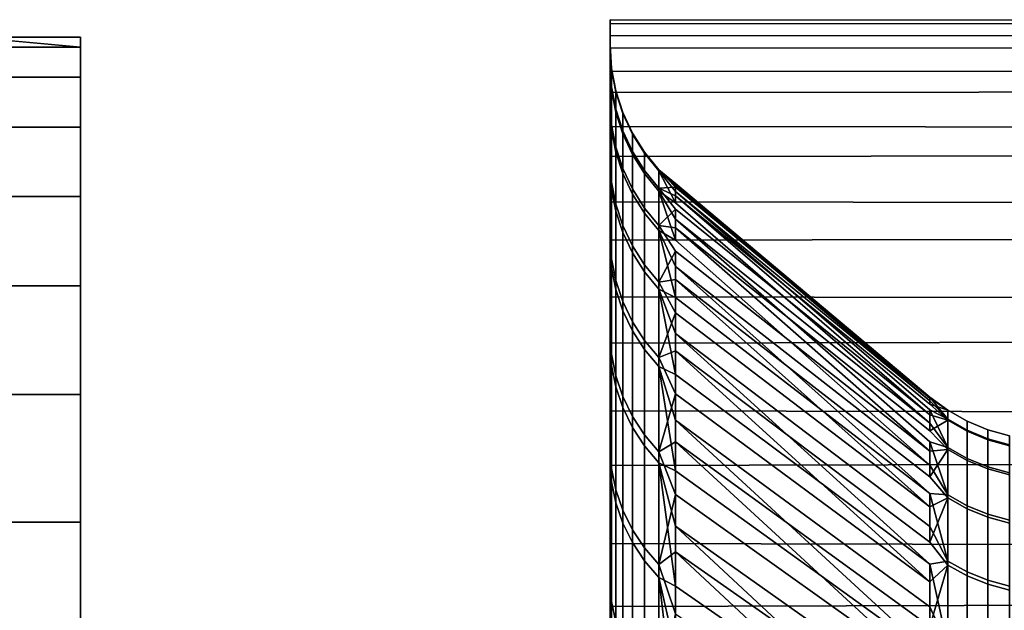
# Model space of a CAD drawing. Header units: metres. Extents: x -23 to 242, y -40 to 23.
# Tile 324 of 450: x 60.33 to 63.03, y 18.43 to 20.05. Entities that reach past the tile are written whole.
import ezdxf

# ---------------------------------------------------------------- set-up
doc = ezdxf.new("R2010")
doc.units = ezdxf.units.M
doc.layers.add('solid_10171013', color=7, linetype='CONTINUOUS')

msp = doc.modelspace()

# ---------------------------------------------------------------- linework, layer by layer
at = {"layer": 'solid_10171013'}
for points in [[(61.950001, 20.047766, 96.200508), (79.153122, 20.045837, 96.091492), (79.1717, 19.997175, 95.04554), (61.950001, 20.004728, 95.153381)], [(61.950001, 20.035994, 97.248535), (79.13623, 20.039833, 97.138451), (79.153122, 20.045837, 96.091492), (61.950001, 20.047766, 96.200508)], [(61.950001, 19.979614, 96.198441), (61.950001, 19.968071, 97.243034), (61.950001, 20.035994, 97.248535), (61.950001, 20.047766, 96.200508)], [(61.950001, 19.936539, 95.154305), (61.950001, 19.979614, 96.198441), (61.950001, 20.047766, 96.200508), (61.950001, 20.004728, 95.153381)], [(61.950001, 19.969458, 98.295349), (79.12117, 19.979191, 98.183571), (79.13623, 20.039833, 97.138451), (61.950001, 20.035994, 97.248535)], [(61.950001, 19.968071, 97.243034), (61.950001, 19.901934, 98.285942), (61.950001, 19.969458, 98.295349), (61.950001, 20.035994, 97.248535)], [(20.735548, 19.971117, 95.425529), (20.714724, 19.996689, 96.136086), (60.200001, 20, 96.5), (60.5, 19.972574, 95.452965)], [(60.200001, 20, 96.5), (60.5, 20, 96.5), (60.5, 19.972574, 95.452965)], [(60.200001, 20, 96.5), (60.200001, 19.972591, 97.546722), (60.5, 19.972574, 97.547035), (60.5, 20, 96.5)], [(60.5, 19.972574, 97.547035), (60.5, 19.972574, 95.452965), (60.5, 20, 96.5)], [(61.950001, 20.004728, 95.153381), (79.1717, 19.997175, 95.04554), (79.191689, 19.893965, 94.003464), (61.950001, 19.906889, 94.108971)], [(61.950001, 19.838905, 94.113838), (61.950001, 19.936539, 95.154305), (61.950001, 20.004728, 95.153381), (61.950001, 19.906889, 94.108971)], [(20.777109, 19.920168, 94.714798), (20.735548, 19.971117, 95.425529), (60.5, 19.972574, 95.452965), (60.5, 19.890432, 94.409653)], [(60.200001, 19.972591, 97.546722), (60.200001, 19.890438, 98.590569), (60.5, 19.890432, 98.590347), (60.5, 19.972574, 97.547035)], [(60.5, 19.890432, 98.590347), (60.5, 19.890432, 94.409653), (60.5, 19.972574, 95.452965)], [(60.5, 19.972574, 97.547035), (60.5, 19.890432, 98.590347), (60.5, 19.972574, 95.452965)], [(61.95388, 19.911572, 97.070129), (61.950001, 19.968071, 97.243034), (61.950001, 19.979614, 96.198441)], [(61.95388, 19.91437, 96.037819), (61.950001, 19.979614, 96.198441), (61.950001, 19.936539, 95.154305)], [(61.95388, 19.911572, 97.070129), (61.950001, 19.979614, 96.198441), (61.95388, 19.91437, 96.037819)], [(61.950001, 19.848352, 99.336441), (79.108086, 19.864094, 99.224014), (79.12117, 19.979191, 98.183571), (61.950001, 19.969458, 98.295349)], [(61.950001, 19.901934, 98.285942), (61.950001, 19.781334, 99.323967), (61.950001, 19.848352, 99.336441), (61.950001, 19.969458, 98.295349)], [(61.95388, 19.855299, 98.100899), (61.950001, 19.901934, 98.285942), (61.950001, 19.968071, 97.243034)], [(61.95388, 19.855299, 98.100899), (61.950001, 19.968071, 97.243034), (61.95388, 19.911572, 97.070129)], [(20.839491, 19.843571, 94.003464), (20.777109, 19.920168, 94.714798), (60.5, 19.890432, 94.409653)], [(61.95388, 19.863686, 95.00676), (61.950001, 19.936539, 95.154305), (61.950001, 19.838905, 94.113838)], [(61.95388, 19.91437, 96.037819), (61.950001, 19.936539, 95.154305), (61.95388, 19.863686, 95.00676)], [(61.950001, 19.906889, 94.108971), (79.191689, 19.893965, 94.003464), (79.212906, 19.736471, 92.968117), (61.950001, 19.754776, 93.071953)], [(61.950001, 19.687088, 93.080276), (61.950001, 19.838905, 94.113838), (61.950001, 19.906889, 94.108971), (61.950001, 19.754776, 93.071953)], [(61.95388, 19.745699, 99.12738), (61.950001, 19.781334, 99.323967), (61.950001, 19.901934, 98.285942)], [(61.95388, 19.745699, 99.12738), (61.950001, 19.901934, 98.285942), (61.95388, 19.855299, 98.100899)], [(61.95388, 19.91437, 96.037819), (61.95388, 19.863686, 95.00676), (61.965477, 19.802589, 95.011353), (61.965477, 19.853119, 96.039246)], [(61.95388, 19.911572, 97.070129), (61.95388, 19.91437, 96.037819), (61.965477, 19.853119, 96.039246), (61.965477, 19.85033, 97.068375)], [(61.95388, 19.855299, 98.100899), (61.95388, 19.911572, 97.070129), (61.965477, 19.85033, 97.068375), (61.965477, 19.79423, 98.095978)], [(20.922743, 19.741087, 93.292274), (20.839491, 19.843571, 94.003464), (60.5, 19.890432, 94.409653), (60.5, 19.753647, 93.370621)], [(60.200001, 19.890438, 98.590569), (60.200001, 19.753767, 99.628693), (60.5, 19.753647, 99.629379), (60.5, 19.890432, 98.590347)], [(60.5, 19.753647, 99.629379), (60.5, 19.753647, 93.370621), (60.5, 19.890432, 94.409653)], [(60.5, 19.890432, 98.590347), (60.5, 19.753647, 99.629379), (60.5, 19.890432, 94.409653)], [(61.950001, 19.672989, 100.369751), (79.097168, 19.694868, 100.256943), (79.108086, 19.864094, 99.224014), (61.950001, 19.848352, 99.336441)], [(61.95388, 19.863686, 95.00676), (61.950001, 19.838905, 94.113838), (61.95388, 19.759653, 93.979706)], [(61.950001, 19.781334, 99.323967), (61.950001, 19.606714, 100.35392), (61.950001, 19.672989, 100.369751), (61.950001, 19.848352, 99.336441)], [(61.95388, 19.759653, 93.979706), (61.950001, 19.838905, 94.113838), (61.950001, 19.687088, 93.080276)], [(61.95388, 19.863686, 95.00676), (61.95388, 19.759653, 93.979706), (61.965477, 19.698877, 93.987457), (61.965477, 19.802589, 95.011353)], [(61.95388, 19.745699, 99.12738), (61.95388, 19.855299, 98.100899), (61.965477, 19.79423, 98.095978), (61.965477, 19.684967, 99.119293)], [(61.965477, 19.853119, 96.039246), (61.965477, 19.802589, 95.011353), (61.984608, 19.74341, 95.0158), (61.984608, 19.793789, 96.040619)], [(61.965477, 19.85033, 97.068375), (61.965477, 19.853119, 96.039246), (61.984608, 19.793789, 96.040619), (61.984608, 19.791006, 97.066673)], [(61.965477, 19.79423, 98.095978), (61.965477, 19.85033, 97.068375), (61.984608, 19.791006, 97.066673), (61.984608, 19.735073, 98.091209)], [(61.965477, 19.802589, 95.011353), (61.965477, 19.698877, 93.987457), (61.984608, 19.640007, 93.994965), (61.984608, 19.74341, 95.0158)], [(61.965477, 19.684967, 99.119293), (61.965477, 19.79423, 98.095978), (61.984608, 19.735073, 98.091209), (61.984608, 19.626139, 99.111465)], [(61.984608, 19.793789, 96.040619), (61.984608, 19.74341, 95.0158), (62.010979, 19.687063, 95.020035), (62.010979, 19.737299, 96.041931)], [(61.984608, 19.791006, 97.066673), (61.984608, 19.793789, 96.040619), (62.010979, 19.737299, 96.041931), (62.010979, 19.734526, 97.065056)], [(61.984608, 19.735073, 98.091209), (61.984608, 19.791006, 97.066673), (62.010979, 19.734526, 97.065056), (62.010979, 19.678751, 98.08667)], [(61.95388, 19.583071, 100.146797), (61.950001, 19.606714, 100.35392), (61.950001, 19.781334, 99.323967)], [(61.95388, 19.583071, 100.146797), (61.950001, 19.781334, 99.323967), (61.95388, 19.745699, 99.12738)], [(61.95388, 19.759653, 93.979706), (61.950001, 19.687088, 93.080276), (61.95388, 19.602552, 92.959419)], [(61.95388, 19.759653, 93.979706), (61.95388, 19.602552, 92.959419), (61.965477, 19.542261, 92.970306), (61.965477, 19.698877, 93.987457)], [(21.027164, 19.612144, 92.58033), (20.922743, 19.741087, 93.292274), (60.5, 19.753647, 93.370621), (60.5, 19.562971, 92.341805)], [(60.200001, 19.753767, 99.628693), (60.200001, 19.562952, 100.658234), (60.5, 19.562971, 100.658195), (60.5, 19.753647, 99.629379)], [(60.5, 19.562971, 100.658195), (60.5, 19.562971, 92.341805), (60.5, 19.753647, 93.370621)], [(60.5, 19.753647, 99.629379), (60.5, 19.562971, 100.658195), (60.5, 19.753647, 93.370621)], [(61.950001, 19.754776, 93.071953), (79.212906, 19.736471, 92.968117), (79.235153, 19.525114, 91.942329), (61.950001, 19.548676, 92.044464)], [(61.950001, 19.481405, 92.055748), (61.950001, 19.687088, 93.080276), (61.950001, 19.754776, 93.071953), (61.950001, 19.548676, 92.044464)], [(61.95388, 19.583071, 100.146797), (61.95388, 19.745699, 99.12738), (61.965477, 19.684967, 99.119293), (61.965477, 19.522839, 100.135582)], [(61.984608, 19.74341, 95.0158), (61.984608, 19.640007, 93.994965), (62.010979, 19.583956, 94.002113), (62.010979, 19.687063, 95.020035)], [(61.984608, 19.626139, 99.111465), (61.984608, 19.735073, 98.091209), (62.010979, 19.678751, 98.08667), (62.010979, 19.570127, 99.104019)], [(62.010979, 19.737299, 96.041931), (62.010979, 19.687063, 95.020035), (62.044178, 19.63443, 95.023994), (62.044178, 19.68453, 96.043159)], [(62.010979, 19.734526, 97.065056), (62.010979, 19.737299, 96.041931), (62.044178, 19.68453, 96.043159), (62.044178, 19.681765, 97.063545)], [(62.010979, 19.678751, 98.08667), (62.010979, 19.734526, 97.065056), (62.044178, 19.681765, 97.063545), (62.044178, 19.626139, 98.082428)], [(61.950001, 19.443739, 101.393211), (79.088493, 19.471987, 101.279564), (79.097168, 19.694868, 100.256943), (61.950001, 19.672989, 100.369751)], [(61.95388, 19.602552, 92.959419), (61.950001, 19.687088, 93.080276), (61.950001, 19.481405, 92.055748)], [(61.965477, 19.698877, 93.987457), (61.965477, 19.542261, 92.970306), (61.984608, 19.483858, 92.980858), (61.984608, 19.640007, 93.994965)], [(61.965477, 19.522839, 100.135582), (61.965477, 19.684967, 99.119293), (61.984608, 19.626139, 99.111465), (61.984608, 19.464495, 100.124718)], [(62.010979, 19.687063, 95.020035), (62.010979, 19.583956, 94.002113), (62.044178, 19.531597, 94.008789), (62.044178, 19.63443, 95.023994)], [(62.010979, 19.570127, 99.104019), (62.010979, 19.678751, 98.08667), (62.044178, 19.626139, 98.082428), (62.044178, 19.517805, 99.097054)], [(62.044178, 19.68453, 96.043159), (62.044178, 19.63443, 95.023994), (62.083687, 19.586325, 95.027611), (62.083687, 19.636303, 96.044273)], [(62.044178, 19.681765, 97.063545), (62.044178, 19.68453, 96.043159), (62.083687, 19.636303, 96.044273), (62.083687, 19.633543, 97.062164)], [(62.044178, 19.626139, 98.082428), (62.044178, 19.681765, 97.063545), (62.083687, 19.633543, 97.062164), (62.083687, 19.578054, 98.078552)], [(61.950001, 19.606714, 100.35392), (61.950001, 19.378431, 101.373695), (61.950001, 19.443739, 101.393211), (61.950001, 19.672989, 100.369751)], [(61.984608, 19.640007, 93.994965), (61.984608, 19.483858, 92.980858), (62.010979, 19.428253, 92.990898), (62.010979, 19.583956, 94.002113)], [(61.984608, 19.464495, 100.124718), (61.984608, 19.626139, 99.111465), (62.010979, 19.570127, 99.104019), (62.010979, 19.408945, 100.114372)], [(62.044178, 19.63443, 95.023994), (62.044178, 19.531597, 94.008789), (62.083687, 19.483746, 94.014893), (62.083687, 19.586325, 95.027611)], [(62.044178, 19.517805, 99.097054), (62.044178, 19.626139, 98.082428), (62.083687, 19.578054, 98.078552), (62.083687, 19.469986, 99.090691)], [(62.083687, 19.636303, 96.044273), (62.128605, 19.588757, 95.870041), (62.825428, 19.010746, 96.138725), (62.128605, 19.598557, 96.386826)], [(62.083687, 19.636303, 96.044273), (62.083687, 19.586325, 95.027611), (62.128605, 19.588757, 95.870041)], [(62.083687, 19.636303, 96.044273), (62.128605, 19.598557, 96.386826), (62.128605, 19.594725, 96.903679)], [(62.083687, 19.633543, 97.062164), (62.083687, 19.636303, 96.044273), (62.128605, 19.594725, 96.903679)], [(62.083687, 19.633543, 97.062164), (62.128605, 19.594725, 96.903679), (62.825428, 19.003126, 97.148224), (62.128605, 19.577265, 97.420258)], [(62.083687, 19.633543, 97.062164), (62.128605, 19.577265, 97.420258), (62.128605, 19.54619, 97.936195)], [(62.083687, 19.578054, 98.078552), (62.083687, 19.633543, 97.062164), (62.128605, 19.54619, 97.936195)], [(21.152876, 19.456318, 91.868401), (21.027164, 19.612144, 92.58033), (60.5, 19.562971, 92.341805)], [(61.95388, 19.367847, 101.156418), (61.950001, 19.378431, 101.373695), (61.950001, 19.606714, 100.35392)], [(61.95388, 19.367847, 101.156418), (61.950001, 19.606714, 100.35392), (61.95388, 19.583071, 100.146797)], [(61.95388, 19.602552, 92.959419), (61.950001, 19.481405, 92.055748), (61.95388, 19.392805, 91.948647)], [(61.95388, 19.602552, 92.959419), (61.95388, 19.392805, 91.948647), (61.965477, 19.333158, 91.962639), (61.965477, 19.542261, 92.970306)], [(62.128605, 19.598557, 96.386826), (62.825428, 19.013638, 96.643524), (62.825428, 19.003126, 97.148224), (62.128605, 19.594725, 96.903679)], [(62.874374, 18.977932, 96.473808), (62.825428, 19.013638, 96.643524), (62.128605, 19.598557, 96.386826), (62.825428, 19.010746, 96.138725)], [(61.95388, 19.367847, 101.156418), (61.95388, 19.583071, 100.146797), (61.965477, 19.522839, 100.135582), (61.965477, 19.308277, 101.142097)], [(62.010979, 19.583956, 94.002113), (62.010979, 19.428253, 92.990898), (62.044178, 19.37631, 93.000282), (62.044178, 19.531597, 94.008789)], [(62.010979, 19.408945, 100.114372), (62.010979, 19.570127, 99.104019), (62.044178, 19.517805, 99.097054), (62.044178, 19.357054, 100.104706)], [(62.083687, 19.586325, 95.027611), (62.128605, 19.565331, 95.353699), (62.128605, 19.588757, 95.870041)], [(62.083687, 19.586325, 95.027611), (62.128605, 19.528299, 94.838158), (62.825428, 18.964777, 95.130241), (62.128605, 19.565331, 95.353699)], [(62.083687, 19.586325, 95.027611), (62.083687, 19.483746, 94.014893), (62.128605, 19.528299, 94.838158)], [(62.083687, 19.578054, 98.078552), (62.128605, 19.54619, 97.936195), (62.825428, 18.941938, 98.155899), (62.128605, 19.50152, 98.451134)], [(62.083687, 19.578054, 98.078552), (62.128605, 19.50152, 98.451134), (62.128605, 19.443287, 98.964714)], [(62.083687, 19.469986, 99.090691), (62.083687, 19.578054, 98.078552), (62.128605, 19.443287, 98.964714)], [(62.128605, 19.565331, 95.353699), (62.825428, 18.994455, 95.634178), (62.825428, 19.010746, 96.138725), (62.128605, 19.588757, 95.870041)], [(62.128605, 19.577265, 97.420258), (62.825428, 18.979221, 97.652473), (62.825428, 18.941938, 98.155899), (62.128605, 19.54619, 97.936195)], [(62.874374, 18.953032, 97.472183), (62.825428, 18.979221, 97.652473), (62.128605, 19.577265, 97.420258), (62.825428, 19.003126, 97.148224)], [(21.300436, 19.272705, 91.155579), (21.152876, 19.456318, 91.868401), (60.5, 19.562971, 92.341805), (60.5, 19.31867, 91.32428)], [(60.200001, 19.562952, 100.658234), (60.200001, 19.318516, 101.676384), (60.5, 19.31867, 101.67572), (60.5, 19.562971, 100.658195)], [(60.5, 19.31867, 101.67572), (60.5, 19.31867, 91.32428), (60.5, 19.562971, 92.341805)], [(60.5, 19.562971, 100.658195), (60.5, 19.31867, 101.67572), (60.5, 19.562971, 92.341805)], [(61.950001, 19.548676, 92.044464), (79.235153, 19.525114, 91.942329), (79.258133, 19.260469, 90.928932), (61.950001, 19.288857, 91.028145)], [(61.950001, 19.222427, 91.043411), (61.950001, 19.481405, 92.055748), (61.950001, 19.548676, 92.044464), (61.950001, 19.288857, 91.028145)], [(61.965477, 19.542261, 92.970306), (61.965477, 19.333158, 91.962639), (61.984608, 19.275381, 91.976204), (61.984608, 19.483858, 92.980858)], [(62.874374, 18.950277, 95.47551), (62.825428, 18.994455, 95.634178), (62.128605, 19.565331, 95.353699), (62.825428, 18.964777, 95.130241)], [(61.965477, 19.308277, 101.142097), (61.965477, 19.522839, 100.135582), (61.984608, 19.464495, 100.124718), (61.984608, 19.250574, 101.128227)], [(62.044178, 19.531597, 94.008789), (62.044178, 19.37631, 93.000282), (62.083687, 19.328838, 93.008858), (62.083687, 19.483746, 94.014893)], [(62.044178, 19.357054, 100.104706), (62.044178, 19.517805, 99.097054), (62.083687, 19.469986, 99.090691), (62.083687, 19.309628, 100.095879)], [(62.083687, 19.483746, 94.014893), (62.128605, 19.477686, 94.323769), (62.128605, 19.528299, 94.838158)], [(62.128605, 19.477686, 94.323769), (62.825428, 18.92173, 94.627266), (62.825428, 18.964777, 95.130241), (62.128605, 19.528299, 94.838158)], [(62.128605, 19.50152, 98.451134), (62.825428, 18.891304, 98.658165), (62.825428, 18.827354, 99.158905), (62.128605, 19.443287, 98.964714)], [(62.874378, 18.875647, 98.467857), (62.825428, 18.891304, 98.658165), (62.128605, 19.50152, 98.451134), (62.825428, 18.941938, 98.155899)], [(61.95388, 19.392805, 91.948647), (61.950001, 19.481405, 92.055748), (61.950001, 19.222427, 91.043411)], [(61.950001, 19.161419, 102.402733), (79.082169, 19.196062, 102.289101), (79.088493, 19.471987, 101.279564), (61.950001, 19.443739, 101.393211)], [(61.984608, 19.483858, 92.980858), (61.984608, 19.275381, 91.976204), (62.010979, 19.220371, 91.989113), (62.010979, 19.428253, 92.990898)], [(61.984608, 19.250574, 101.128227), (61.984608, 19.464495, 100.124718), (62.010979, 19.408945, 100.114372), (62.010979, 19.195635, 101.115013)], [(62.083687, 19.483746, 94.014893), (62.128605, 19.413525, 93.810898), (62.825428, 18.865347, 94.125618), (62.128605, 19.477686, 94.323769)], [(62.083687, 19.483746, 94.014893), (62.083687, 19.328838, 93.008858), (62.128605, 19.413525, 93.810898)], [(62.083687, 19.469986, 99.090691), (62.128605, 19.443287, 98.964714), (62.825428, 18.827354, 99.158905), (62.128605, 19.371531, 99.476578)], [(62.083687, 19.469986, 99.090691), (62.128605, 19.371531, 99.476578), (62.128605, 19.286301, 99.986374)], [(62.083687, 19.309628, 100.095879), (62.083687, 19.469986, 99.090691), (62.128605, 19.286301, 99.986374)], [(62.874371, 18.870146, 94.480042), (62.825428, 18.92173, 94.627266), (62.128605, 19.477686, 94.323769), (62.825428, 18.865347, 94.125618)], [(61.950001, 19.378431, 101.373695), (61.950001, 19.09712, 102.380135), (61.950001, 19.161419, 102.402733), (61.950001, 19.443739, 101.393211)], [(62.010979, 19.428253, 92.990898), (62.010979, 19.220371, 91.989113), (62.044178, 19.168985, 92.001175), (62.044178, 19.37631, 93.000282)], [(62.010979, 19.195635, 101.115013), (62.010979, 19.408945, 100.114372), (62.044178, 19.357054, 100.104706), (62.044178, 19.144314, 101.102676)], [(62.083687, 19.328838, 93.008858), (62.128605, 19.335861, 93.299889), (62.128605, 19.413525, 93.810898)], [(62.128605, 19.335861, 93.299889), (62.825428, 18.795666, 93.625641), (62.825428, 18.865347, 94.125618), (62.128605, 19.413525, 93.810898)], [(61.95388, 19.392805, 91.948647), (61.950001, 19.222427, 91.043411), (61.95388, 19.130976, 90.950089)], [(61.95388, 19.392805, 91.948647), (61.95388, 19.130976, 90.950089), (61.965477, 19.072136, 90.967163), (61.965477, 19.333158, 91.962639)], [(61.95388, 19.100609, 102.153542), (61.950001, 19.09712, 102.380135), (61.950001, 19.378431, 101.373695)], [(61.95388, 19.100609, 102.153542), (61.950001, 19.378431, 101.373695), (61.95388, 19.367847, 101.156418)], [(61.95388, 19.100609, 102.153542), (61.95388, 19.367847, 101.156418), (61.965477, 19.308277, 101.142097), (61.965477, 19.041861, 102.136154)], [(62.044178, 19.37631, 93.000282), (62.044178, 19.168985, 92.001175), (62.083687, 19.122021, 92.012192), (62.083687, 19.328838, 93.008858)], [(62.044178, 19.144314, 101.102676), (62.044178, 19.357054, 100.104706), (62.083687, 19.309628, 100.095879), (62.083687, 19.09741, 101.0914)], [(62.874378, 18.745991, 99.458092), (62.825428, 18.750134, 99.657768), (62.128605, 19.371531, 99.476578), (62.825428, 18.827354, 99.158905)], [(62.128605, 19.286301, 99.986374), (62.128605, 19.371531, 99.476578), (62.825428, 18.750134, 99.657768)], [(61.965477, 19.333158, 91.962639), (61.965477, 19.072136, 90.967163), (61.984608, 19.015137, 90.983696), (61.984608, 19.275381, 91.976204)], [(62.083687, 19.328838, 93.008858), (62.128605, 19.244749, 92.791115), (62.825428, 18.712738, 93.127693), (62.128605, 19.335861, 93.299889)], [(62.083687, 19.328838, 93.008858), (62.083687, 19.122021, 92.012192), (62.128605, 19.244749, 92.791115)], [(62.874371, 18.737759, 93.490173), (62.825428, 18.795666, 93.625641), (62.128605, 19.335861, 93.299889), (62.825428, 18.712738, 93.127693)], [(21.470047, 19.060734, 90.442902), (21.300436, 19.272705, 91.155579), (60.5, 19.31867, 91.32428), (60.5, 19.020929, 90.31913)], [(60.200001, 19.318516, 101.676384), (60.200001, 19.02113, 102.680344), (60.5, 19.020929, 102.68087), (60.5, 19.31867, 101.67572)], [(60.5, 19.020929, 102.68087), (60.5, 19.020929, 90.31913), (60.5, 19.31867, 91.32428)], [(60.5, 19.31867, 101.67572), (60.5, 19.020929, 102.68087), (60.5, 19.31867, 91.32428)], [(61.965477, 19.041861, 102.136154), (61.965477, 19.308277, 101.142097), (61.984608, 19.250574, 101.128227), (61.984608, 18.984953, 102.119308)], [(62.083687, 19.309628, 100.095879), (62.128605, 19.286301, 99.986374), (62.128605, 19.187656, 100.493752)], [(62.083687, 19.309628, 100.095879), (62.128605, 19.187656, 100.493752), (62.128605, 19.075668, 100.998344)], [(62.083687, 19.09741, 101.0914), (62.083687, 19.309628, 100.095879), (62.128605, 19.075668, 100.998344)], [(61.950001, 19.288857, 91.028145), (79.258133, 19.260469, 90.928932), (79.281601, 18.943253, 89.930702), (61.950001, 18.976589, 90.027618)], [(61.950001, 18.910984, 90.046272), (61.950001, 19.222427, 91.043411), (61.950001, 19.288857, 91.028145), (61.950001, 18.976589, 90.027618)], [(61.984608, 19.275381, 91.976204), (61.984608, 19.015137, 90.983696), (62.010979, 18.960871, 90.999435), (62.010979, 19.220371, 91.989113)], [(62.128605, 19.187656, 100.493752), (62.128605, 19.286301, 99.986374), (62.825428, 18.750134, 99.657768), (62.825428, 18.659698, 100.154404)], [(61.984608, 18.984953, 102.119308), (61.984608, 19.250574, 101.128227), (62.010979, 19.195635, 101.115013), (62.010979, 18.930773, 102.103271)], [(62.083687, 19.122021, 92.012192), (62.128605, 19.140251, 92.284912), (62.128605, 19.244749, 92.791115)], [(62.128605, 19.140251, 92.284912), (62.825428, 18.616619, 92.632118), (62.825428, 18.712738, 93.127693), (62.128605, 19.244749, 92.791115)], [(61.95388, 19.130976, 90.950089), (61.950001, 19.222427, 91.043411), (61.950001, 18.910984, 90.046272)], [(62.010979, 19.220371, 91.989113), (62.010979, 18.960871, 90.999435), (62.044178, 18.910177, 91.014145), (62.044178, 19.168985, 92.001175)], [(61.950001, 18.826778, 103.39595), (79.078278, 18.867849, 103.282829), (79.082169, 19.196062, 102.289101), (61.950001, 19.161419, 102.402733)], [(62.010979, 18.930773, 102.103271), (62.010979, 19.195635, 101.115013), (62.044178, 19.144314, 101.102676), (62.044178, 18.880159, 102.088287)], [(62.044178, 19.168985, 92.001175), (62.044178, 18.910177, 91.014145), (62.083687, 18.863848, 91.027588), (62.083687, 19.122021, 92.012192)], [(62.874382, 18.564423, 100.440132), (62.825428, 18.55611, 100.648468), (62.128605, 19.187656, 100.493752), (62.825428, 18.659698, 100.154404)], [(62.128605, 19.075668, 100.998344), (62.128605, 19.187656, 100.493752), (62.825428, 18.55611, 100.648468)], [(61.950001, 18.378895, 104.341736), (61.950001, 18.003824, 105.324074), (61.950001, 18.826778, 103.39595), (61.950001, 19.161419, 102.402733)], [(61.950001, 18.763714, 103.370155), (61.950001, 18.378895, 104.341736), (61.950001, 19.161419, 102.402733)], [(61.95388, 18.782072, 103.135475), (61.950001, 18.763714, 103.370155), (61.950001, 19.161419, 102.402733), (61.950001, 19.09712, 102.380135)], [(62.044178, 18.880159, 102.088287), (62.044178, 19.144314, 101.102676), (62.083687, 19.09741, 101.0914), (62.083687, 18.833904, 102.0746)], [(62.083687, 19.122021, 92.012192), (62.128605, 19.022444, 91.781647), (62.825428, 18.50738, 92.139275), (62.128605, 19.140251, 92.284912)], [(62.874371, 18.553484, 92.508644), (62.825428, 18.616619, 92.632118), (62.128605, 19.140251, 92.284912), (62.825428, 18.50738, 92.139275)], [(61.95388, 19.130976, 90.950089), (61.950001, 18.910984, 90.046272), (61.95388, 18.817768, 89.966446)], [(61.95388, 19.130976, 90.950089), (61.95388, 18.817768, 89.966446), (61.965477, 18.75989, 89.986534), (61.965477, 19.072136, 90.967163)], [(62.083687, 19.122021, 92.012192), (62.083687, 18.863848, 91.027588), (62.128605, 19.022444, 91.781647)], [(61.95388, 18.782072, 103.135475), (61.950001, 19.09712, 102.380135), (61.95388, 19.100609, 102.153542)], [(61.95388, 18.782072, 103.135475), (61.95388, 19.100609, 102.153542), (61.965477, 19.041861, 102.136154), (61.965477, 18.724304, 103.115067)], [(62.083687, 19.09741, 101.0914), (62.128605, 19.075668, 100.998344), (62.128605, 18.950413, 101.499809)], [(62.083687, 19.09741, 101.0914), (62.128605, 18.950413, 101.499809), (62.128605, 18.811975, 101.997795)], [(62.083687, 18.833904, 102.0746), (62.083687, 19.09741, 101.0914), (62.128605, 18.811975, 101.997795)], [(21.563465, 18.943777, 90.086472), (21.470047, 19.060734, 90.442902), (60.5, 19.020929, 90.31913)], [(61.965477, 19.072136, 90.967163), (61.965477, 18.75989, 89.986534), (61.984608, 18.703825, 90.006004), (61.984608, 19.015137, 90.983696)], [(62.128605, 18.950413, 101.499809), (62.128605, 19.075668, 100.998344), (62.825428, 18.55611, 100.648468), (62.825428, 18.439444, 101.139603)], [(61.965477, 18.724304, 103.115067), (61.965477, 19.041861, 102.136154), (61.984608, 18.984953, 102.119308), (61.984608, 18.668346, 103.095299)], [(21.66254, 18.819458, 89.730362), (21.563465, 18.943777, 90.086472), (60.5, 19.020929, 90.31913), (60.5, 18.671585, 89.332565)], [(60.200001, 19.02113, 102.680344), (60.200001, 18.671608, 103.667358), (60.5, 18.671585, 103.667435), (60.5, 19.020929, 102.68087)], [(60.5, 18.671585, 103.667435), (60.5, 18.671585, 89.332565), (60.5, 19.020929, 90.31913)], [(60.5, 19.020929, 102.68087), (60.5, 18.671585, 103.667435), (60.5, 19.020929, 90.31913)], [(61.984608, 19.015137, 90.983696), (61.984608, 18.703825, 90.006004), (62.010979, 18.650446, 90.024536), (62.010979, 18.960871, 90.999435)], [(62.083687, 18.863848, 91.027588), (62.128605, 18.891403, 91.281662), (62.128605, 19.022444, 91.781647)], [(62.128605, 18.891403, 91.281662), (62.825428, 18.385096, 91.649506), (62.825428, 18.50738, 92.139275), (62.128605, 19.022444, 91.781647)], [(62.874374, 18.953032, 97.472183), (62.825428, 19.003126, 97.148224), (62.825428, 19.013638, 96.643524)], [(62.874374, 18.977932, 96.473808), (62.874374, 18.953032, 97.472183), (62.825428, 19.013638, 96.643524)], [(62.874374, 18.977932, 96.473808), (62.825428, 19.010746, 96.138725), (62.825428, 18.994455, 95.634178)], [(61.950001, 18.976589, 90.027618), (79.281601, 18.943253, 89.930702), (79.305367, 18.574329, 88.950378), (61.950001, 18.612486, 89.044945)], [(61.950001, 18.547699, 89.066338), (61.950001, 18.910984, 90.046272), (61.950001, 18.976589, 90.027618), (61.950001, 18.612486, 89.044945)], [(61.984608, 18.668346, 103.095299), (61.984608, 18.984953, 102.119308), (62.010979, 18.930773, 102.103271), (62.010979, 18.615068, 103.076477)], [(62.874374, 18.950277, 95.47551), (62.874374, 18.977932, 96.473808), (62.825428, 18.994455, 95.634178)], [(62.874378, 18.875647, 98.467857), (62.825428, 18.941938, 98.155899), (62.825428, 18.979221, 97.652473)], [(62.874374, 18.953032, 97.472183), (62.874378, 18.875647, 98.467857), (62.825428, 18.979221, 97.652473)], [(62.927555, 18.947826, 96.473846), (62.927555, 18.922966, 97.470634), (62.874374, 18.953032, 97.472183), (62.874374, 18.977932, 96.473808)], [(62.927551, 18.920216, 95.477135), (62.927555, 18.947826, 96.473846), (62.874374, 18.977932, 96.473808), (62.874374, 18.950277, 95.47551)], [(62.010979, 18.960871, 90.999435), (62.010979, 18.650446, 90.024536), (62.044178, 18.600584, 90.041847), (62.044178, 18.910177, 91.014145)], [(62.874382, 18.331448, 101.411255), (62.825428, 18.30978, 101.627472), (62.128605, 18.950413, 101.499809), (62.825428, 18.439444, 101.139603)], [(62.128605, 18.811975, 101.997795), (62.128605, 18.950413, 101.499809), (62.825428, 18.30978, 101.627472)], [(62.874374, 18.950277, 95.47551), (62.825428, 18.964777, 95.130241), (62.825428, 18.92173, 94.627266)], [(62.874371, 18.870146, 94.480042), (62.874374, 18.950277, 95.47551), (62.825428, 18.92173, 94.627266)], [(62.927551, 18.840212, 94.483246), (62.927551, 18.920216, 95.477135), (62.874374, 18.950277, 95.47551), (62.874371, 18.870146, 94.480042)], [(62.927555, 18.922966, 97.470634), (62.927559, 18.845705, 98.464737), (62.874378, 18.875647, 98.467857), (62.874374, 18.953032, 97.472183)], [(62.010979, 18.615068, 103.076477), (62.010979, 18.930773, 102.103271), (62.044178, 18.880159, 102.088287), (62.044178, 18.5653, 103.058891)], [(62.927555, 18.947826, 96.473846), (62.927551, 18.920216, 95.477135), (62.984009, 18.896858, 95.478394), (62.984009, 18.924435, 96.473885)], [(62.927555, 18.922966, 97.470634), (62.927555, 18.947826, 96.473846), (62.984009, 18.924435, 96.473885), (62.984013, 18.899605, 97.469437)], [(62.927559, 18.845705, 98.464737), (62.927555, 18.922966, 97.470634), (62.984013, 18.899605, 97.469437), (62.984013, 18.822437, 98.462311)], [(62.984009, 18.924435, 96.473885), (62.984009, 18.896858, 95.478394), (63.042896, 18.88055, 95.479279), (63.042896, 18.908104, 96.473907)], [(62.984013, 18.899605, 97.469437), (62.984009, 18.924435, 96.473885), (63.042896, 18.908104, 96.473907), (63.042896, 18.883295, 97.468605)], [(61.95388, 18.817768, 89.966446), (61.950001, 18.910984, 90.046272), (61.950001, 18.547699, 89.066338)], [(62.044178, 18.910177, 91.014145), (62.044178, 18.600584, 90.041847), (62.083687, 18.555012, 90.057671), (62.083687, 18.863848, 91.027588)], [(62.927551, 18.920216, 95.477135), (62.927551, 18.840212, 94.483246), (62.984005, 18.816952, 94.485741), (62.984009, 18.896858, 95.478394)], [(62.984009, 18.896858, 95.478394), (62.984005, 18.816952, 94.485741), (63.042892, 18.800714, 94.48748), (63.042896, 18.88055, 95.479279)], [(62.984013, 18.822437, 98.462311), (62.984013, 18.899605, 97.469437), (63.042896, 18.883295, 97.468605), (63.0429, 18.806196, 98.460617)], [(61.950001, 18.440493, 104.37088), (79.076843, 18.488239, 104.258057), (79.078278, 18.867849, 103.282829), (61.950001, 18.826778, 103.39595)], [(62.044178, 18.5653, 103.058891), (62.044178, 18.880159, 102.088287), (62.083687, 18.833904, 102.0746), (62.083687, 18.519815, 103.042824)], [(62.083687, 18.863848, 91.027588), (62.128605, 18.747225, 90.785309), (62.825428, 18.249853, 91.163155), (62.128605, 18.891403, 91.281662)], [(62.874367, 18.317829, 91.538162), (62.825428, 18.385096, 91.649506), (62.128605, 18.891403, 91.281662), (62.825428, 18.249853, 91.163155)], [(62.874378, 18.745991, 99.458092), (62.825428, 18.827354, 99.158905), (62.825428, 18.891304, 98.658165)], [(62.874378, 18.875647, 98.467857), (62.874378, 18.745991, 99.458092), (62.825428, 18.891304, 98.658165)], [(62.874371, 18.870146, 94.480042), (62.825428, 18.865347, 94.125618), (62.825428, 18.795666, 93.625641)], [(62.874371, 18.737759, 93.490173), (62.874371, 18.870146, 94.480042), (62.825428, 18.795666, 93.625641)], [(62.927551, 18.708035, 93.494949), (62.927551, 18.840212, 94.483246), (62.874371, 18.870146, 94.480042), (62.874371, 18.737759, 93.490173)], [(62.927559, 18.845705, 98.464737), (62.927559, 18.716255, 99.4534), (62.874378, 18.745991, 99.458092), (62.874378, 18.875647, 98.467857)], [(62.083687, 18.863848, 91.027588), (62.083687, 18.555012, 90.057671), (62.128605, 18.747225, 90.785309)], [(62.927551, 18.840212, 94.483246), (62.927551, 18.708035, 93.494949), (62.984005, 18.684938, 93.498657), (62.984005, 18.816952, 94.485741)], [(62.927559, 18.716255, 99.4534), (62.927559, 18.845705, 98.464737), (62.984013, 18.822437, 98.462311), (62.984013, 18.693148, 99.449753)], [(21.767332, 18.687658, 89.374596), (21.66254, 18.819458, 89.730362), (60.5, 18.671585, 89.332565)], [(61.950001, 18.826778, 103.39595), (61.950001, 18.003824, 105.324074), (61.950001, 18.440493, 104.37088)], [(61.95388, 18.817768, 89.966446), (61.950001, 18.547699, 89.066338), (61.95388, 18.454021, 89.000343)], [(61.95388, 18.817768, 89.966446), (61.95388, 18.454021, 89.000343), (61.965477, 18.397263, 89.023407), (61.965477, 18.75989, 89.986534)], [(62.083687, 18.833904, 102.0746), (62.128605, 18.811975, 101.997795), (62.128605, 18.660456, 102.491959)], [(62.083687, 18.833904, 102.0746), (62.128605, 18.660456, 102.491959), (62.128605, 18.495956, 102.981956)], [(62.083687, 18.519815, 103.042824), (62.083687, 18.833904, 102.0746), (62.128605, 18.495956, 102.981956)], [(62.984005, 18.816952, 94.485741), (62.984005, 18.684938, 93.498657), (63.042892, 18.668814, 93.501251), (63.042892, 18.800714, 94.48748)], [(62.984013, 18.693148, 99.449753), (62.984013, 18.822437, 98.462311), (63.0429, 18.806196, 98.460617), (63.0429, 18.677017, 99.447205)], [(62.128605, 18.660456, 102.491959), (62.128605, 18.811975, 101.997795), (62.825428, 18.30978, 101.627472), (62.825428, 18.167212, 102.111725)], [(61.95388, 18.413094, 104.099586), (61.950001, 18.763714, 103.370155), (61.95388, 18.782072, 103.135475)], [(61.95388, 18.413094, 104.099586), (61.950001, 18.378895, 104.341736), (61.950001, 18.763714, 103.370155)], [(61.95388, 18.413094, 104.099586), (61.95388, 18.782072, 103.135475), (61.965477, 18.724304, 103.115067), (61.965477, 18.356461, 104.076218)], [(61.965477, 18.75989, 89.986534), (61.965477, 18.397263, 89.023407), (61.984608, 18.342281, 89.045753), (61.984608, 18.703825, 90.006004)], [(62.083687, 18.555012, 90.057671), (62.128605, 18.590008, 90.292923), (62.128605, 18.747225, 90.785309)], [(62.128605, 18.590008, 90.292923), (62.825428, 18.101748, 90.680573), (62.825428, 18.249853, 91.163155), (62.128605, 18.747225, 90.785309)], [(62.874382, 18.564423, 100.440132), (62.825428, 18.659698, 100.154404), (62.825428, 18.750134, 99.657768)], [(62.874378, 18.745991, 99.458092), (62.874382, 18.564423, 100.440132), (62.825428, 18.750134, 99.657768)], [(62.874371, 18.737759, 93.490173), (62.825428, 18.712738, 93.127693), (62.825428, 18.616619, 92.632118)], [(62.874371, 18.553484, 92.508644), (62.874371, 18.737759, 93.490173), (62.825428, 18.616619, 92.632118)], [(62.927547, 18.524052, 92.514977), (62.927551, 18.708035, 93.494949), (62.874371, 18.737759, 93.490173), (62.874371, 18.553484, 92.508644)], [(62.927559, 18.716255, 99.4534), (62.927559, 18.534975, 100.433876), (62.874382, 18.564423, 100.440132), (62.874378, 18.745991, 99.458092)], [(61.965477, 18.356461, 104.076218), (61.965477, 18.724304, 103.115067), (61.984608, 18.668346, 103.095299), (61.984608, 18.301601, 104.053574)], [(62.927551, 18.708035, 93.494949), (62.927547, 18.524052, 92.514977), (62.984005, 18.501181, 92.51989), (62.984005, 18.684938, 93.498657)], [(62.927559, 18.534975, 100.433876), (62.927559, 18.716255, 99.4534), (62.984013, 18.693148, 99.449753), (62.984016, 18.512093, 100.429024)], [(21.877922, 18.548243, 89.01918), (21.767332, 18.687658, 89.374596), (60.5, 18.671585, 89.332565)], [(61.984608, 18.703825, 90.006004), (61.984608, 18.342281, 89.045753), (62.010979, 18.289934, 89.067024), (62.010979, 18.650446, 90.024536)], [(62.984005, 18.684938, 93.498657), (62.984005, 18.501181, 92.51989), (63.042889, 18.485216, 92.523331), (63.042892, 18.668814, 93.501251)], [(62.984016, 18.512093, 100.429024), (62.984013, 18.693148, 99.449753), (63.0429, 18.677017, 99.447205), (63.042904, 18.496119, 100.425629)], [(21.994398, 18.401085, 88.664185), (21.877922, 18.548243, 89.01918), (60.5, 18.671585, 89.332565), (60.5, 18.271139, 88.365799)], [(60.200001, 18.671608, 103.667358), (60.200001, 18.270908, 104.634735), (60.5, 18.271139, 104.634201), (60.5, 18.671585, 103.667435)], [(60.5, 18.22056, 96.578133), (60.5, 18.271139, 88.365799), (60.5, 18.671585, 89.332565), (60.5, 18.271139, 104.634201)], [(60.5, 18.671585, 103.667435), (60.5, 18.271139, 104.634201), (60.5, 18.671585, 89.332565)], [(61.984608, 18.301601, 104.053574), (61.984608, 18.668346, 103.095299), (62.010979, 18.615068, 103.076477), (62.010979, 18.249371, 104.032013)], [(62.874382, 18.047707, 102.368782), (62.825428, 18.011837, 102.592026), (62.128605, 18.660456, 102.491959), (62.825428, 18.167212, 102.111725)], [(62.128605, 18.495956, 102.981956), (62.128605, 18.660456, 102.491959), (62.825428, 18.011837, 102.592026)], [(62.010979, 18.650446, 90.024536), (62.010979, 18.289934, 89.067024), (62.044178, 18.241035, 89.086899), (62.044178, 18.600584, 90.041847)], [(61.950001, 18.612486, 89.044945), (79.305367, 18.574329, 88.950378), (79.329086, 18.154703, 87.990639), (61.950001, 18.197086, 88.081726)], [(61.950001, 18.133591, 88.106628), (61.950001, 18.547699, 89.066338), (61.950001, 18.612486, 89.044945), (61.950001, 18.197086, 88.081726)], [(62.010979, 18.249371, 104.032013), (62.010979, 18.615068, 103.076477), (62.044178, 18.5653, 103.058891), (62.044178, 18.200581, 104.011879)], [(62.044178, 18.600584, 90.041847), (62.044178, 18.241035, 89.086899), (62.083687, 18.196344, 89.105064), (62.083687, 18.555012, 90.057671)], [(62.083687, 18.555012, 90.057671), (62.128605, 18.419861, 89.804863), (62.825428, 17.940882, 90.202087), (62.128605, 18.590008, 90.292923)], [(62.874367, 18.031448, 90.581421), (62.825428, 18.101748, 90.680573), (62.128605, 18.590008, 90.292923), (62.825428, 17.940882, 90.202087)], [(61.95388, 18.454021, 89.000343), (61.950001, 18.547699, 89.066338), (61.950001, 18.133591, 88.106628)], [(62.044178, 18.200581, 104.011879), (62.044178, 18.5653, 103.058891), (62.083687, 18.519815, 103.042824), (62.083687, 18.155989, 103.993477)], [(62.083687, 18.555012, 90.057671), (62.083687, 18.196344, 89.105064), (62.128605, 18.419861, 89.804863)], [(62.874382, 18.564423, 100.440132), (62.874382, 18.331448, 101.411255), (62.825428, 18.55611, 100.648468)], [(62.874382, 18.331448, 101.411255), (62.825428, 18.439444, 101.139603), (62.825428, 18.55611, 100.648468)], [(62.874371, 18.553484, 92.508644), (62.825428, 18.50738, 92.139275), (62.825428, 18.385096, 91.649506)], [(62.874367, 18.317829, 91.538162), (62.874371, 18.553484, 92.508644), (62.825428, 18.385096, 91.649506)], [(62.927547, 18.288771, 91.546028), (62.927547, 18.524052, 92.514977), (62.874371, 18.553484, 92.508644), (62.874367, 18.317829, 91.538162)], [(62.927559, 18.534975, 100.433876), (62.927563, 18.302368, 101.403465), (62.874382, 18.331448, 101.411255), (62.874382, 18.564423, 100.440132)], [(62.083687, 18.519815, 103.042824), (62.128605, 18.495956, 102.981956), (62.128605, 18.318594, 103.467445)], [(62.083687, 18.519815, 103.042824), (62.128605, 18.318594, 103.467445), (62.128605, 18.12849, 103.94809)], [(62.083687, 18.155989, 103.993477), (62.083687, 18.519815, 103.042824), (62.128605, 18.12849, 103.94809)], [(62.927547, 18.524052, 92.514977), (62.927547, 18.288771, 91.546028), (62.984001, 18.266191, 91.552147), (62.984005, 18.501181, 92.51989)], [(62.927563, 18.302368, 101.403465), (62.927559, 18.534975, 100.433876), (62.984016, 18.512093, 100.429024), (62.984016, 18.279774, 101.397415)], [(62.128605, 18.318594, 103.467445), (62.128605, 18.495956, 102.981956), (62.825428, 18.011837, 102.592026), (62.825428, 17.843767, 103.068024)], [(62.984005, 18.501181, 92.51989), (62.984001, 18.266191, 91.552147), (63.042889, 18.250427, 91.556419), (63.042889, 18.485216, 92.523331)], [(62.984016, 18.279774, 101.397415), (62.984016, 18.512093, 100.429024), (63.042904, 18.496119, 100.425629), (63.042904, 18.264, 101.393188)], [(61.950001, 18.003824, 105.324074), (79.077881, 18.058266, 105.212151), (79.076843, 18.488239, 104.258057), (61.950001, 18.440493, 104.37088)], [(61.95388, 18.454021, 89.000343), (61.950001, 18.133591, 88.106628), (61.95388, 18.040712, 88.054382)], [(61.95388, 18.454021, 89.000343), (61.95388, 18.040712, 88.054382), (61.965477, 17.985224, 88.08036), (61.965477, 18.397263, 89.023407)]]:
    msp.add_3dface(points, dxfattribs=at)

doc.saveas('drawing.dxf')
